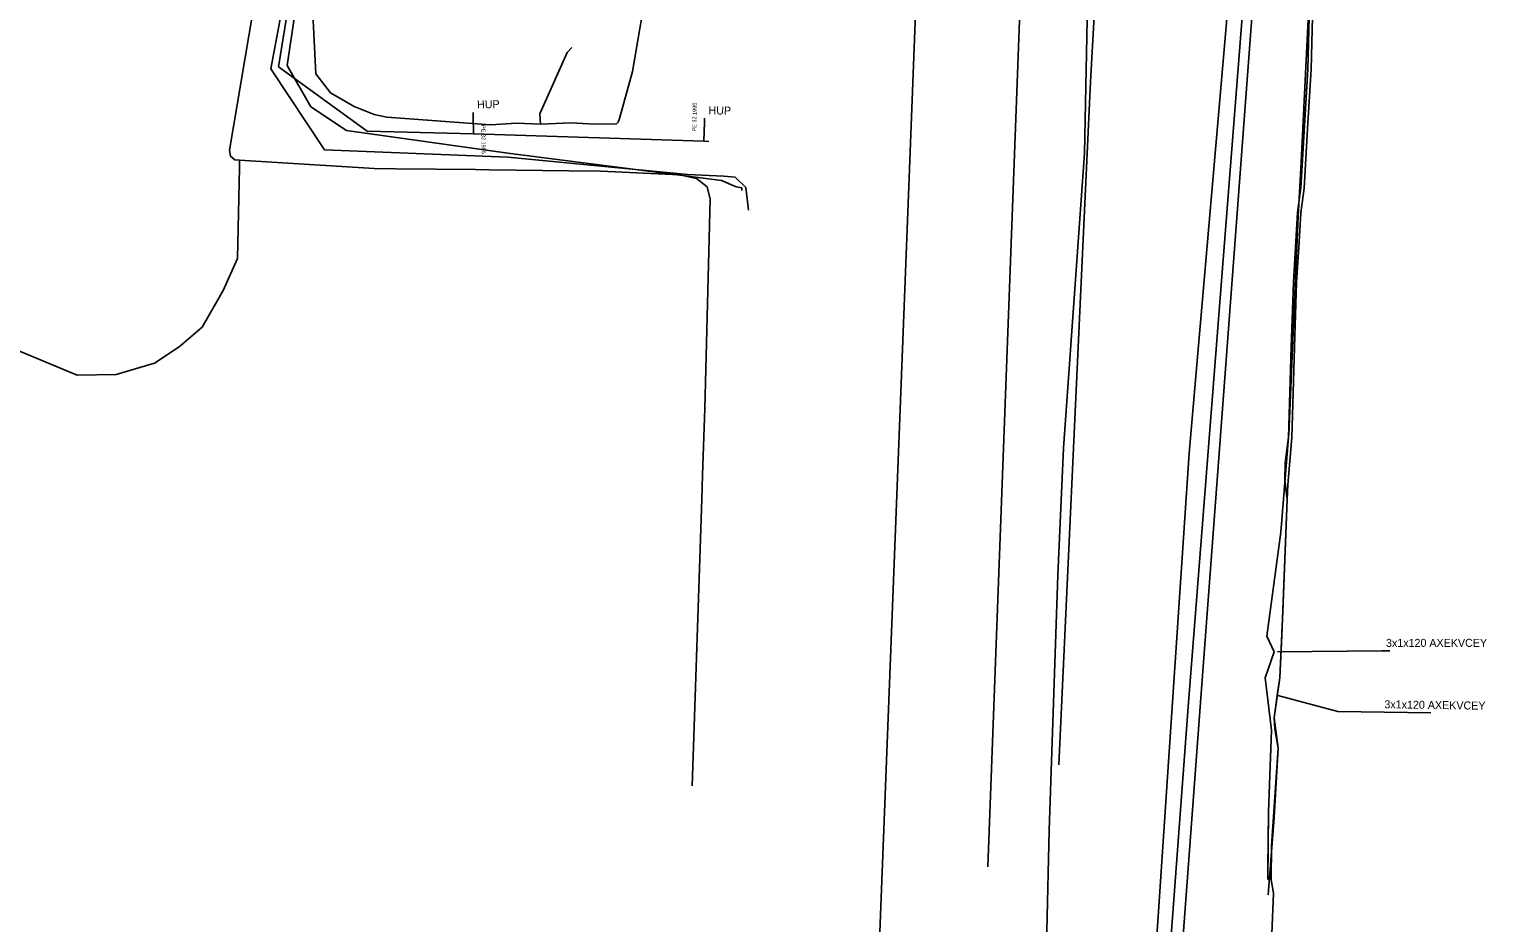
# Model space of a CAD drawing. Extents: x -746464 to -745690, y -1051581 to -1049993.
# Drawn here: x -745980.2 to -745798, y -1051232.6 to -1051120.9 of the extents above; entities that cross this region are included whole.
import ezdxf

# ---------------------------------------------------------------- set-up
doc = ezdxf.new("R2010")
doc.units = 0
for name, color, linetype in [('04_CETIN_neprovozovane', 7, 'Continuous'), ('04_CETIN_NN', 7, 'Continuous'), ('04_CETIN_sdelovaci_podzem', 7, 'Continuous'), ('48_Prazs_plynarenska_STL', 7, 'Continuous'), ('48_Prazs_plynarenska_STL_popisy', 7, 'Continuous'), ('48_Prazs_plynarenska_VTL', 7, 'Continuous'), ('51_PVaK_vodovod_overena poloha_rad', 7, 'Continuous'), ('51_PVaK_vodovod_zruseno_neoverena poloha', 7, 'Continuous'), ('55_PREdi_VN', 7, 'Continuous'), ('55_PREdi_VN_popisy', 7, 'Continuous'), ('55_PREdi_ZRUSENE_elektro', 7, 'Continuous'), ('57_TSK Praha_optika_nadzemni', 7, 'Continuous')]:
    doc.layers.add(name, color=color, linetype=linetype)

msp = doc.modelspace()

# ---------------------------------------------------------------- linework, layer by layer
at = {"layer": '04_CETIN_neprovozovane'}
for points in [[(-745854.77, -1051055.84), (-745855.29, -1051067.24), (-745855.33, -1051091.93), (-745860.33, -1051225.6)], [(-745835.2, -1051173.87), (-745824.97, -1051056.15)], [(-745953.88, -1051137.27), (-745953.9, -1051138.22), (-745954.15, -1051149.55), (-745955.92, -1051153.56), (-745958.55, -1051158.11), (-745961.43, -1051160.57), (-745964.5, -1051162.62), (-745969.3, -1051164.06), (-745974.16, -1051164.12), (-745998.91, -1051153.82), (-746021.27, -1051148.8), (-746036.57, -1051147.64), (-746069.86, -1051147.95), (-746077.5, -1051148.84), (-746088.92, -1051151.65), (-746099.4, -1051155.79), (-746129.4, -1051169.58)], [(-745895.71, -1051168.28), (-745895.05, -1051142.14), (-745895.43, -1051140.61), (-745896.77, -1051139.56), (-745898.88, -1051139.08), (-745908.72, -1051138.62)], [(-745863.922, -1051580.571), (-745851.37, -1051393.94), (-745847.85, -1051363.13), (-745835.2, -1051173.87)]]:
    msp.add_lwpolyline(points, dxfattribs=at)
at = {"layer": '04_CETIN_NN'}
msp.add_lwpolyline([(-745864.19, -1051389.22), (-745858.23, -1051333.55), (-745855.71, -1051328.46), (-745855.2, -1051296.87), (-745854.12, -1051263.19), (-745853.56, -1051258.77), (-745852.68, -1051221.02), (-745851.61, -1051189.15), (-745850.88, -1051173.27), (-745848.28, -1051136.37), (-745847.7, -1051107.18)], dxfattribs=at)
at = {"layer": '04_CETIN_sdelovaci_podzem'}
for points in [[(-745908.72, -1051138.62), (-745912.66, -1051138.57), (-745922.66, -1051138.46), (-745924.37, -1051138.44), (-745934.37, -1051138.33), (-745937.06, -1051138.3), (-745953.88, -1051137.27), (-745954.46, -1051137.23), (-745954.99, -1051136.76), (-745955.13, -1051135.99), (-745952.23, -1051118.77), (-745943.49, -1051049.9)], [(-745864.19, -1051389.22), (-745858.23, -1051333.55), (-745855.71, -1051328.46), (-745855.2, -1051296.87), (-745854.12, -1051263.19), (-745853.56, -1051258.77), (-745852.68, -1051221.02), (-745851.61, -1051189.15), (-745850.88, -1051173.27), (-745848.28, -1051136.37), (-745847.7, -1051107.18)], [(-745916.28, -1051132.74), (-745919.26, -1051132.63), (-745922.5, -1051132.82), (-745935.47, -1051131.88), (-745937.07, -1051131.54), (-745939.55, -1051130.54), (-745942.52, -1051128.83), (-745944.35, -1051126.48), (-745944.8, -1051117.31), (-745944.51, -1051113.52), (-745944.47, -1051108.55)], [(-745901.28, -1051117.08), (-745903.24, -1051117.1), (-745904.77, -1051126.19), (-745906.38, -1051132.06), (-745906.57, -1051132.49), (-745906.79, -1051132.74), (-745910.22, -1051132.7), (-745912.45, -1051132.57), (-745916.28, -1051132.74)], [(-745916.28, -1051132.74), (-745916.34, -1051131.47), (-745912.92, -1051123.78), (-745912.33, -1051123.19)], [(-745919.26, -1051132.63), (-745922.5, -1051132.82)], [(-745910.22, -1051132.7), (-745912.45, -1051132.57)], [(-745934.37, -1051138.33), (-745924.37, -1051138.44)], [(-745912.66, -1051138.57), (-745922.66, -1051138.46)], [(-745895.75, -1051169.48), (-745896, -1051176.62)], [(-745895.71, -1051168.28), (-745895.75, -1051169.48)], [(-745896, -1051176.62), (-745896.09, -1051179.62)], [(-745896.09, -1051179.62), (-745897.32, -1051215.45)]]:
    msp.add_lwpolyline(points, dxfattribs=at)
at = {"layer": '48_Prazs_plynarenska_STL'}
for points in [[(-745933.53, -1051052.2), (-745934.63, -1051057.86), (-745934.97, -1051061.96), (-745938.95, -1051063.31), (-745941.82, -1051081.15), (-745949.01, -1051125.58), (-745937.91, -1051133.64), (-745924.64, -1051133.98), (-745895.83, -1051134.9), (-745895.22, -1051134.939)], [(-745924.679, -1051131.798), (-745924.689, -1051131.299)], [(-745924.64, -1051133.98), (-745924.679, -1051131.798)], [(-745895.83, -1051134.9), (-745895.78, -1051132.518)], [(-745895.78, -1051132.518), (-745895.769, -1051132.019)]]:
    msp.add_lwpolyline(points, dxfattribs=at)
at = {"layer": '48_Prazs_plynarenska_VTL'}
for points in [[(-745824.54, -1051068.22), (-745835.32, -1051205.58), (-745845.28, -1051339.56), (-745853.489, -1051447.524)], [(-745823.53, -1051068.57), (-745824.047, -1051075.458), (-745833.81, -1051205.59), (-745843.76, -1051339.58), (-745851.686, -1051448.035)]]:
    msp.add_lwpolyline(points, dxfattribs=at)
at = {"layer": '51_PVaK_vodovod_overena poloha_rad'}
for points in [[(-745890.28, -1051143.51), (-745890.6, -1051140.69), (-745891.93, -1051139.38), (-745893.35, -1051139.24), (-745897.9, -1051139.04), (-745920.34, -1051136.9), (-745943.27, -1051135.95), (-745949.96, -1051125.82), (-745948.83, -1051119.85), (-745944.19, -1051093.1), (-745939.39, -1051063.75), (-745939.34, -1051063.58), (-745938.95, -1051063.31), (-745936.21, -1051061.46), (-745932.65, -1051056.02)], [(-745851.466, -1051212.852), (-745848.546, -1051149.831), (-745847.51, -1051127.46), (-745845.87, -1051097.48), (-745844.45, -1051076.59), (-745834.22, -1051076.96), (-745833.01, -1051077)]]:
    msp.add_lwpolyline(points, dxfattribs=at)
at = {"layer": '51_PVaK_vodovod_zruseno_neoverena poloha'}
msp.add_lwpolyline([(-745891.087, -1051141.065), (-745891.105, -1051140.7), (-745891.8, -1051140.58), (-745893.65, -1051139.79), (-745920.36, -1051136.38), (-745940.514, -1051133.559), (-745944.966, -1051130.576), (-745947.905, -1051125.405), (-745943.19, -1051093.46), (-745938.18, -1051063.68), (-745937.465, -1051058.828)], dxfattribs=at)
at = {"layer": '55_PREdi_VN'}
for points in [[(-745842.929, -1051073.821), (-745840.267, -1051074.033), (-745831.931, -1051074.538), (-745819.446, -1051074.249), (-745818.308, -1051075.658), (-745817.807, -1051076.884), (-745817.966, -1051080.102), (-745819.03, -1051091.18), (-745819.923, -1051109.403), (-745820.341, -1051125.882), (-745821.222, -1051140.71), (-745821.639, -1051143.799), (-745822.152, -1051152.49), (-745822.437, -1051160.644), (-745822.748, -1051171.891), (-745823.711, -1051183.739), (-745825.493, -1051196.771), (-745824.576, -1051198.717), (-745825.668, -1051201.956), (-745824.912, -1051208.494), (-745825.253, -1051218.719), (-745825.34, -1051227.169)], [(-745819.732, -1051117.655), (-745819.941, -1051125.899), (-745820.382, -1051133.324), (-745820.824, -1051140.749), (-745821.241, -1051143.838), (-745821.496, -1051148.173), (-745821.752, -1051152.509), (-745822.037, -1051160.657), (-745822.348, -1051171.913), (-745822.59, -1051174.88), (-745822.831, -1051177.847), (-745822.93, -1051179.69), (-745823.332, -1051190.303), (-745823.608, -1051196.662), (-745823.87, -1051201.95), (-745824.124, -1051203.822), (-745824.55, -1051206.96), (-745824.08, -1051210.75), (-745824.897, -1051222.959), (-745824.94, -1051227.191), (-745824.652, -1051228.858), (-745824.837, -1051233.968)], [(-745820.29, -1051119.66), (-745821.18, -1051137.5), (-745821.54, -1051144.28), (-745822.28, -1051160.71), (-745822.71, -1051171.55), (-745823.17, -1051175.12), (-745823.24, -1051177.26), (-745822.93, -1051179.69), (-745823.46, -1051193.67), (-745823.87, -1051201.95), (-745824.55, -1051206.96), (-745824.46, -1051208.32), (-745824.08, -1051210.75), (-745824.56, -1051219.4), (-745825.33, -1051229.09)]]:
    msp.add_lwpolyline(points, dxfattribs=at)
at = {"layer": '55_PREdi_VN_popisy'}
for points in [[(-745824.146, -1051198.692), (-745811.084, -1051198.592), (-745810.084, -1051198.592)], [(-745824.106, -1051204.189), (-745816.594, -1051206.182), (-745804.995, -1051206.348)]]:
    msp.add_lwpolyline(points, dxfattribs=at)
at = {"layer": '55_PREdi_ZRUSENE_elektro'}
msp.add_lwpolyline([(-745825.36, -1051225.77), (-745825.253, -1051218.719), (-745824.912, -1051208.494), (-745825.668, -1051201.956), (-745824.576, -1051198.717), (-745825.493, -1051196.771), (-745823.711, -1051183.739), (-745822.748, -1051171.891), (-745822.437, -1051160.644), (-745822.152, -1051152.49), (-745821.639, -1051143.799), (-745821.222, -1051140.71), (-745820.341, -1051125.882), (-745819.923, -1051109.403)], dxfattribs=at)
at = {"layer": '57_TSK Praha_optika_nadzemni'}
msp.add_lwpolyline([(-745866.915, -1051055.215), (-745870.272, -1051141.601), (-745875.062, -1051264.843), (-745878.913, -1051336.006)], dxfattribs=at)

# ---------------------------------------------------------------- texts
at = {"layer": '48_Prazs_plynarenska_STL_popisy'}
for s, height, rotation, p in [('HUP', 1, 1, (-745924.189, -1051130.799)), ('PE 32 1995', 0.5, 88.79749, (-745896.805, -1051133.682)), ('HUP', 1, 359, (-745895.269, -1051131.519)), ('PE 32 1995', 0.5, 271.02397, (-745923.66, -1051132.866))]:
    msp.add_text(s, height=height, rotation=rotation, dxfattribs=at).set_placement(p)
at = {"layer": '55_PREdi_VN_popisy'}
msp.add_text('3x1x120 AXEKVCEY', height=1, dxfattribs=at).set_placement((-745810.584, -1051198.092))
msp.add_text('3x1x120 AXEKVCEY', height=1, rotation=359.17941, dxfattribs=at).set_placement((-745810.787, -1051205.765))

doc.saveas('drawing.dxf')
